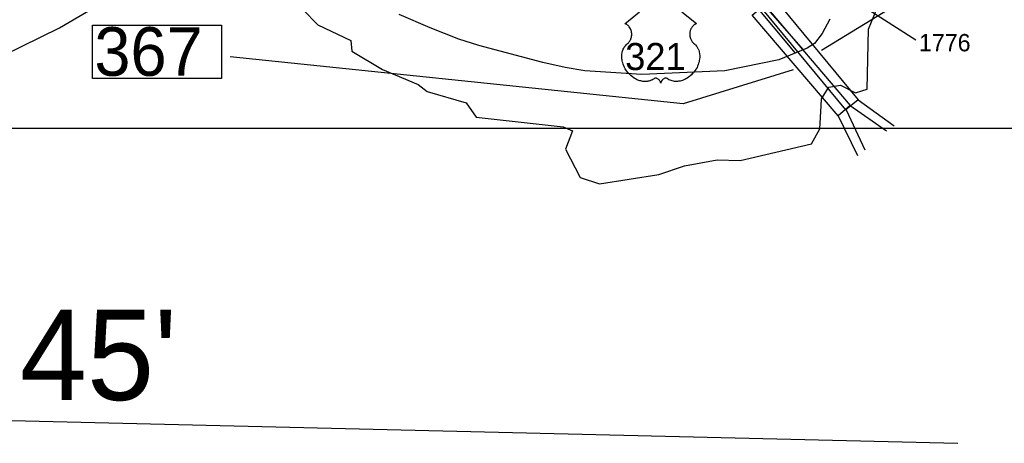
# Model space of a CAD drawing. Extents: x 1159738 to 1321356, y 736314 to 882035.
# Drawn here: x 1289225 to 1296317, y 736314 to 739362 of the extents above; entities that cross this region are included whole.
import ezdxf

# ---------------------------------------------------------------- set-up
doc = ezdxf.new("R2010")
doc.units = 0
for name, color, linetype in [('Exist Boundary Political CountyLine', 7, 'Continuous'), ('Exist Hydrographic Lake Shore', 7, 'Continuous'), ('Exist Road Primary US Divided Attributed', 7, 'Continuous'), ('Exist Road Primary US Shield CELL', 7, 'Continuous'), ('Exist Road Primary US Shield Number Label', 7, 'Continuous'), ('Exist Road Primary US Structure Standard Bridge CELL', 7, 'Continuous'), ('Exist Road Primary US Structure Standard Bridge Number Label', 7, 'Continuous'), ('Exist Road Secondary Type 51 Number Label', 7, 'Continuous'), ('Map Preparation Inset Cut Line', 7, 'Continuous'), ('Map Preparation Longitude Latitude Label', 7, 'Continuous'), ('Map Preparation Longitude Latitude Lines', 7, 'Continuous')]:
    doc.layers.add(name, color=color, linetype=linetype)

msp = doc.modelspace()

# ---------------------------------------------------------------- linework, layer by layer
at = {"layer": 'Exist Boundary Political CountyLine'}
msp.add_lwpolyline([(1295059.8, 739366), (1295005.7, 739263), (1294950.2, 739192.1), (1294897.5, 739157.1), (1294693.7, 739073.1), (1294304.2, 738994.5), (1293705.1, 738968.9), (1293295.5, 738995.1), (1293153.9, 739018), (1292992.5, 739055.3), (1292532.7, 739176.5), (1292387.6, 739221.5), (1292181.1, 739303.7), (1291958.9, 739400.2)], dxfattribs=at)
at = {"layer": 'Exist Hydrographic Lake Shore'}
for points in [[(1295290.5, 738850.7), (1295328.2, 738861.7), (1295339.1, 739294.8), (1295490.2, 739666)], [(1287714.1, 739474.2), (1288490.1, 739146.8), (1288879.1, 739060.2), (1289105.1, 739104.9), (1289511.1, 739303.5), (1289900.1, 739535.4)], [(1291265.2, 739435.8), (1291371.1, 739325.2), (1291610.2, 739212.1), (1291616.1, 739136.5), (1291838.1, 739004.1), (1292094.1, 738897.1), (1292159.1, 738846.6), (1292441.1, 738765.4), (1292513.1, 738662.2), (1293140, 738590.6), (1293205.9, 738563.1), (1293156.5, 738431.2), (1293261.1, 738227), (1293402.1, 738181.6), (1293829.1, 738248.4), (1294014.2, 738310.4), (1294249.2, 738354.9), (1294415.2, 738348.3), (1294927.2, 738469.3), (1294988.2, 738576.4), (1294998.2, 738743.7)], [(1294998.2, 738743.7), (1295001.1, 738792.8), (1295053.2, 738877.1), (1295137.2, 738891.8), (1295244.2, 738837.2), (1295290.5, 738850.7)]]:
    msp.add_lwpolyline(points, dxfattribs=at)
at = {"layer": 'Exist Road Primary US Divided Attributed'}
for points in [[(1294870.4, 739145.9), (1294599.6, 739456.1), (1294416.9, 739668.1), (1294324.2, 739778.4), (1294238, 739868.4), (1294113.8, 739994.5), (1294025.7, 740079.2), (1293981.7, 740121.7)], [(1293937.4, 740088.8), (1294032.4, 739997.4), (1294068.8, 739963.8), (1294150.2, 739879.5), (1294340.1, 739687.2), (1294382.7, 739639.3), (1294505.6, 739485.4), (1294810.5, 739121.3)]]:
    msp.add_lwpolyline(points, dxfattribs=at)
at = {"layer": 'Exist Road Primary US Shield CELL'}
msp.add_lwpolyline([(1293994.3, 739418.9), (1294100.6, 739334.3), (1294098.1, 739333.3), (1294092.3, 739330.5), (1294087.7, 739327.8), (1294080.4, 739322.6), (1294077.2, 739319.8), (1294074.1, 739316.9), (1294071.2, 739313.7), (1294068.7, 739310.8), (1294065.6, 739306.5), (1294062.8, 739302.2), (1294060.1, 739297.5), (1294058.2, 739293.4), (1294054.9, 739284.9), (1294053.3, 739279.5), (1294052.3, 739274.9), (1294051.1, 739265.4), (1294050.8, 739260.9), (1294050.8, 739256.5), (1294051, 739251.7), (1294051.5, 739247.2), (1294052.3, 739242.5), (1294053, 739238.4), (1294054.3, 739233.3), (1294056.2, 739227.4), (1294058.5, 739221.7), (1294063.4, 739212.4), (1294069.7, 739203), (1294074.1, 739197.7), (1294078.5, 739193.2), (1294085.1, 739187.7), (1294088.6, 739184.6), (1294092.7, 739180.5), (1294099.3, 739172.7), (1294102, 739169.1), (1294104.8, 739165), (1294107.3, 739160.8), (1294109.8, 739156.3), (1294111.8, 739152.3), (1294115.5, 739143.2), (1294118.3, 739134.4), (1294119.5, 739129.7), (1294121.5, 739119.3), (1294122.2, 739114.2), (1294123.1, 739104), (1294123.1, 739091.7), (1294122.2, 739080), (1294120, 739066.4), (1294118.1, 739058.2), (1294115.3, 739048.7), (1294112.6, 739040.5), (1294107.8, 739028.4), (1294103.5, 739019.6), (1294097.9, 739009.3), (1294094.1, 739003.1), (1294089.6, 738996.4), (1294084, 738988.7), (1294077.5, 738980.6), (1294069.7, 738972), (1294063.3, 738965.6), (1294055, 738958.2), (1294050, 738954.1), (1294042.9, 738948.7), (1294033.1, 738942.1), (1294023.4, 738936.6), (1294015.2, 738932.3), (1294007.9, 738929.2), (1293998.5, 738925.6), (1293982.8, 738921.3), (1293977.1, 738920.1), (1293970.3, 738919.1), (1293964, 738918.5), (1293957.8, 738918.1), (1293949.5, 738918.1), (1293941.3, 738918.7), (1293933.5, 738919.9), (1293925.4, 738921.5), (1293916.9, 738924.1), (1293909.3, 738927.1), (1293901.5, 738930.9), (1293888.3, 738939.2), (1293884.5, 738941.2), (1293882.4, 738941.8), (1293877.3, 738942), (1293872.5, 738941), (1293867.6, 738939.1), (1293864.7, 738937.5), (1293860.8, 738934.9), (1293857.8, 738932.5), (1293854.1, 738929.1), (1293851.6, 738926.2), (1293849.7, 738923.9), (1293846, 738918.1), (1293844.7, 738915.3), (1293843.3, 738911.8), (1293842.1, 738906.5), (1293840.4, 738913.1), (1293838.5, 738917.5), (1293836.2, 738921.3), (1293833.8, 738924.6), (1293830.1, 738928.9), (1293826.8, 738932.1), (1293822.8, 738935.4), (1293818.5, 738937.9), (1293815.1, 738939.7), (1293812, 738940.9), (1293808.1, 738941.8), (1293805, 738942.1), (1293802.4, 738942), (1293798.9, 738941.2), (1293794.1, 738937.7), (1293789.5, 738934.6), (1293784.6, 738931.5), (1293778.7, 738928.4), (1293774.3, 738926.4), (1293769.2, 738924.4), (1293763.2, 738922.4), (1293756.6, 738920.7), (1293749.9, 738919.3), (1293744, 738918.4), (1293737.7, 738917.8), (1293732, 738917.7), (1293726, 738917.7), (1293720.4, 738918.2), (1293714, 738918.7), (1293705.9, 738919.9), (1293699.3, 738921.4), (1293692.2, 738923.3), (1293685, 738925.6), (1293677.3, 738928.5), (1293667.6, 738932.7), (1293660.9, 738936.2), (1293650.3, 738942.3), (1293637.9, 738950.9), (1293628.5, 738958.5), (1293621.6, 738964.7), (1293611.5, 738975), (1293605.6, 738981.7), (1293596.3, 738993.8), (1293590.3, 739002.5), (1293586.4, 739008.9), (1293580.8, 739019.2), (1293577.7, 739025.7), (1293573.7, 739035.1), (1293570.5, 739043.7), (1293567.9, 739051.9), (1293566.5, 739057.1), (1293564.4, 739066.2), (1293563.2, 739072.6), (1293562, 739081.5), (1293561.4, 739090.9), (1293561.2, 739099.5), (1293561.5, 739106.6), (1293562.3, 739115), (1293563.7, 739123.8), (1293565.4, 739131.4), (1293566.9, 739136.9), (1293569.2, 739143.5), (1293572.2, 739150.9), (1293575.7, 739157.9), (1293579, 739163.8), (1293583.2, 739170), (1293587.4, 739175.4), (1293592.8, 739181.3), (1293598.5, 739186.7), (1293603.7, 739190.9), (1293609.8, 739196.9), (1293613, 739200.6), (1293616.9, 739205.6), (1293619.9, 739210.4), (1293622.4, 739214.6), (1293625.6, 739220.8), (1293627.6, 739225.4), (1293630, 739232.6), (1293631.2, 739237.6), (1293632.5, 739244.1), (1293633.3, 739250.2), (1293633.6, 739257.8), (1293633.4, 739264.1), (1293632.6, 739271.4), (1293631.2, 739278.4), (1293629.6, 739284.6), (1293626.9, 739291.6), (1293624.5, 739296.8), (1293620.4, 739303.7), (1293615.9, 739310.2), (1293611.2, 739315.5), (1293606.5, 739320.2), (1293602, 739323.7), (1293597.7, 739326.8), (1293592.3, 739330.1), (1293587.1, 739332.6), (1293583.8, 739333.9), (1293690.1, 739418.6)], dxfattribs=at)
at = {"layer": 'Exist Road Primary US Structure Standard Bridge CELL'}
for p, q in [((1295264.3, 738786.6), (1295522.8, 738599.6)), ((1295177.1, 738714.5), (1295312.3, 738425.4)), ((1295206.8, 738745.3), (1295467.4, 738563.6)), ((1295120.8, 738671.7), (1295259.7, 738386.1))]:
    msp.add_line(p, q, dxfattribs=at)
for points in [[(1294588.5, 739469.4), (1295207.2, 738745.6), (1295119.2, 738670.4), (1294500.5, 739394.1)], [(1294654.8, 739524.2), (1295264.7, 738786.9), (1295175.5, 738713.1), (1294565.6, 739450.4)]]:
    msp.add_lwpolyline(points, close=True, dxfattribs=at)
at = {"layer": 'Exist Road Primary US Structure Standard Bridge Number Label'}
msp.add_line((1295001.3, 739143.8), (1297396.1, 740619.1), dxfattribs=at)
msp.add_lwpolyline([(1289749.6, 739323.2), (1290678.6, 739323.2), (1290678.6, 738939.1), (1289749.6, 738939.1)], close=True, dxfattribs=at)
msp.add_lwpolyline([(1294796.8, 739001.8), (1294004.7, 738756.6), (1290741.8, 739096.1)], dxfattribs=at)
at = {"layer": 'Exist Road Secondary Type 51 Number Label'}
msp.add_line((1294408.3, 740027.4), (1295680.8, 739218.3), dxfattribs=at)
at = {"layer": 'Map Preparation Inset Cut Line'}
msp.add_lwpolyline([(1232800.5, 766757), (1308483.8, 766757), (1308483.8, 738579.5), (1232800.5, 738579.5)], close=True, dxfattribs=at)
at = {"layer": 'Map Preparation Longitude Latitude Lines'}
msp.add_line((1287255.4, 736523), (1295982.3, 736314.2), dxfattribs=at)

# ---------------------------------------------------------------- texts
at = {"layer": 'Exist Road Primary US Shield Number Label'}
msp.add_text('321', height=195, dxfattribs=at).set_placement((1293586.2, 738999.9))
at = {"layer": 'Exist Road Primary US Structure Standard Bridge Number Label'}
msp.add_text('367', height=350, dxfattribs=at).set_placement((1289762.2, 738958.8))
at = {"layer": 'Exist Road Secondary Type 51 Number Label'}
msp.add_text('1776', height=125, dxfattribs=at).set_placement((1295702.1, 739134.8))
at = {"layer": 'Map Preparation Longitude Latitude Label'}
msp.add_text("35° 45'", height=650, dxfattribs=at).set_placement((1287670, 736625.3))

doc.saveas('drawing.dxf')
